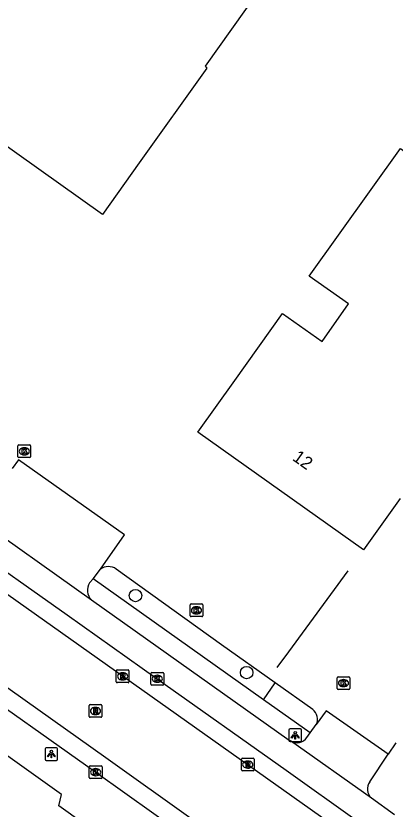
# Model space of a CAD drawing. Extents: x 157692 to 159670, y 381454 to 383289.
# Drawn here: x 158879.9 to 158909.8, y 382583.4 to 382646 of the extents above; entities that cross this region are included whole.
import ezdxf

# ---------------------------------------------------------------- set-up
doc = ezdxf.new("R2010")
doc.units = 0
for name, color, linetype in [('IMGEO_Boom', 7, 'Continuous'), ('IMGEO_Groenvoorziening', 7, 'Continuous'), ('IMGEO_Hek', 7, 'Continuous'), ('IMGEO_Kolk', 7, 'Continuous'), ('IMGEO_Lichtpunt', 7, 'Continuous'), ('IMGEO_Pand', 7, 'Continuous'), ('IMGEO_Pand_nummerreeks', 7, 'Continuous'), ('IMGEO_Parkeervlak_open', 7, 'Continuous'), ('IMGEO_Rijbaan_lokaal_gesloten', 7, 'Continuous'), ('IMGEO_Rijbaan_lokaal_open', 7, 'Continuous'), ('IMGEO_Rioolput', 7, 'Continuous'), ('IMGEO_Verkeerseiland_open', 7, 'Continuous'), ('IMGEO_Voetpad_halfverhard', 7, 'Continuous'), ('IMGEO_Voetpad_open', 7, 'Continuous')]:
    doc.layers.add(name, color=color, linetype=linetype)

msp = doc.modelspace()

# ---------------------------------------------------------------- linework, layer by layer
at = {"layer": 'IMGEO_Boom'}
for centre in [(158889.35, 382600.284), (158898.11, 382594.21)]:
    msp.add_circle(centre, 0.489, dxfattribs=at)
at = {"layer": 'IMGEO_Groenvoorziening'}
msp.add_lwpolyline([(158903.319, 382591.312), (158900.369, 382593.403)], dxfattribs=at)
msp.add_arc((158902.659, 382590.526), 1.027, 335.91784, 49.97414, dxfattribs=at)
at = {"layer": 'IMGEO_Hek'}
for points in [[(158901.423, 382595.855), (158906.114, 382602.237)], [(158900.518, 382594.623), (158901.423, 382595.855)]]:
    msp.add_lwpolyline(points, dxfattribs=at)
at = {"layer": 'IMGEO_Kolk'}
for p, q in [((158880.088, 382611.242), (158880.088, 382612.094)), ((158880.163, 382612.168), (158881.015, 382612.168)), ((158881.089, 382612.094), (158881.089, 382611.242)), ((158880.576, 382611.948), (158880.601, 382611.948)), ((158881.015, 382611.168), (158880.163, 382611.168)), ((158880.599, 382611.388), (158880.574, 382611.388)), ((158893.727, 382599.624), (158894.579, 382599.624)), ((158893.652, 382598.698), (158893.652, 382599.55)), ((158894.14, 382599.404), (158894.165, 382599.404)), ((158894.653, 382599.55), (158894.653, 382598.698)), ((158894.579, 382598.624), (158893.727, 382598.624)), ((158894.163, 382598.844), (158894.138, 382598.844)), ((158890.571, 382593.297), (158890.571, 382594.149)), ((158890.646, 382594.223), (158891.498, 382594.223)), ((158891.059, 382594.003), (158891.084, 382594.003)), ((158891.572, 382594.149), (158891.572, 382593.297)), ((158891.082, 382593.443), (158891.057, 382593.443)), ((158905.235, 382592.956), (158905.235, 382593.808)), ((158905.31, 382593.882), (158906.162, 382593.882)), ((158905.723, 382593.662), (158905.748, 382593.662)), ((158906.236, 382593.808), (158906.236, 382592.956)), ((158891.498, 382593.223), (158890.646, 382593.223)), ((158906.162, 382592.882), (158905.31, 382592.882)), ((158905.746, 382593.102), (158905.721, 382593.102)), ((158885.713, 382585.934), (158885.713, 382586.786)), ((158885.788, 382586.86), (158886.64, 382586.86)), ((158886.201, 382586.64), (158886.226, 382586.64)), ((158886.714, 382586.786), (158886.714, 382585.934)), ((158886.64, 382585.86), (158885.788, 382585.86)), ((158886.224, 382586.08), (158886.199, 382586.08))]:
    msp.add_line(p, q, dxfattribs=at)
for points in [[(158880.088, 382611.242), (158880.088, 382612.094)], [(158880.163, 382612.168), (158881.015, 382612.168)], [(158881.089, 382612.094), (158881.089, 382611.242)], [(158880.409, 382611.868), (158880.532, 382611.868), (158880.532, 382611.717), (158880.662, 382611.868), (158880.826, 382611.868), (158880.68, 382611.717), (158880.833, 382611.468), (158880.681, 382611.468), (158880.596, 382611.632), (158880.532, 382611.565), (158880.532, 382611.468), (158880.409, 382611.468), (158880.409, 382611.868)], [(158881.015, 382611.168), (158880.163, 382611.168)], [(158893.727, 382599.624), (158894.579, 382599.624)], [(158893.652, 382598.698), (158893.652, 382599.55)], [(158893.973, 382599.324), (158894.096, 382599.324), (158894.096, 382599.173), (158894.226, 382599.324), (158894.39, 382599.324), (158894.244, 382599.173), (158894.397, 382598.924), (158894.245, 382598.924), (158894.16, 382599.088), (158894.096, 382599.021), (158894.096, 382598.924), (158893.973, 382598.924), (158893.973, 382599.324)], [(158894.653, 382599.55), (158894.653, 382598.698)], [(158894.579, 382598.624), (158893.727, 382598.624)], [(158890.571, 382593.297), (158890.571, 382594.149)], [(158890.646, 382594.223), (158891.498, 382594.223)], [(158891.572, 382594.149), (158891.572, 382593.297)], [(158890.892, 382593.923), (158891.015, 382593.923), (158891.015, 382593.772), (158891.145, 382593.923), (158891.309, 382593.923), (158891.163, 382593.772), (158891.316, 382593.523), (158891.164, 382593.523), (158891.079, 382593.687), (158891.015, 382593.62), (158891.015, 382593.523), (158890.892, 382593.523), (158890.892, 382593.923)], [(158905.235, 382592.956), (158905.235, 382593.808)], [(158905.31, 382593.882), (158906.162, 382593.882)], [(158905.556, 382593.582), (158905.679, 382593.582), (158905.679, 382593.431), (158905.809, 382593.582), (158905.973, 382593.582), (158905.827, 382593.431), (158905.98, 382593.182), (158905.828, 382593.182), (158905.743, 382593.346), (158905.679, 382593.279), (158905.679, 382593.182), (158905.556, 382593.182), (158905.556, 382593.582)], [(158906.236, 382593.808), (158906.236, 382592.956)], [(158891.498, 382593.223), (158890.646, 382593.223)], [(158906.162, 382592.882), (158905.31, 382592.882)], [(158885.713, 382585.934), (158885.713, 382586.786)], [(158885.788, 382586.86), (158886.64, 382586.86)], [(158886.034, 382586.56), (158886.157, 382586.56), (158886.157, 382586.409), (158886.287, 382586.56), (158886.451, 382586.56), (158886.305, 382586.409), (158886.458, 382586.16), (158886.306, 382586.16), (158886.221, 382586.324), (158886.157, 382586.257), (158886.157, 382586.16), (158886.034, 382586.16), (158886.034, 382586.56)], [(158886.714, 382586.786), (158886.714, 382585.934)], [(158886.64, 382585.86), (158885.788, 382585.86)]]:
    msp.add_lwpolyline(points, dxfattribs=at)
for centre, start, end in [((158880.165, 382612.092), 91.55205, 178.44795), ((158880.165, 382612.092), 91.55205, 178.44795), ((158881.013, 382612.092), 1.55205, 88.44795), ((158881.013, 382612.092), 1.55205, 88.44795), ((158880.165, 382611.244), 181.55205, 268.44795), ((158880.165, 382611.244), 181.55205, 268.44795), ((158881.013, 382611.244), 271.55205, 358.44795), ((158881.013, 382611.244), 271.55205, 358.44795), ((158893.729, 382599.548), 91.55205, 178.44795), ((158893.729, 382599.548), 91.55205, 178.44795), ((158894.577, 382599.548), 1.55205, 88.44795), ((158894.577, 382599.548), 1.55205, 88.44795), ((158893.729, 382598.7), 181.55205, 268.44795), ((158893.729, 382598.7), 181.55205, 268.44795), ((158894.577, 382598.7), 271.55205, 358.44795), ((158894.577, 382598.7), 271.55205, 358.44795), ((158890.648, 382594.147), 91.55205, 178.44795), ((158890.648, 382594.147), 91.55205, 178.44795), ((158891.496, 382594.147), 1.55205, 88.44795), ((158891.496, 382594.147), 1.55205, 88.44795), ((158905.312, 382593.806), 91.55205, 178.44795), ((158905.312, 382593.806), 91.55205, 178.44795), ((158906.16, 382593.806), 1.55205, 88.44795), ((158906.16, 382593.806), 1.55205, 88.44795), ((158890.648, 382593.299), 181.55205, 268.44795), ((158890.648, 382593.299), 181.55205, 268.44795), ((158891.496, 382593.299), 271.55205, 358.44795), ((158891.496, 382593.299), 271.55205, 358.44795), ((158905.312, 382592.958), 181.55205, 268.44795), ((158905.312, 382592.958), 181.55205, 268.44795), ((158906.16, 382592.958), 271.55205, 358.44795), ((158906.16, 382592.958), 271.55205, 358.44795), ((158885.79, 382586.784), 91.55205, 178.44795), ((158885.79, 382586.784), 91.55205, 178.44795), ((158886.638, 382586.784), 1.55205, 88.44795), ((158886.638, 382586.784), 1.55205, 88.44795), ((158885.79, 382585.936), 181.55205, 268.44795), ((158885.79, 382585.936), 181.55205, 268.44795), ((158886.638, 382585.936), 271.55205, 358.44795), ((158886.638, 382585.936), 271.55205, 358.44795)]:
    msp.add_arc(centre, 0.0765, start, end, dxfattribs=at)
for centre, major_axis, ratio, start_param, end_param in [((158880.575, 382611.668), (-0.387, 0.002), 0.722429, 4.712389, 7.853982), ((158880.6, 382611.668), (-0.39, 0.002), 0.717154, 1.570796, 4.712389), ((158894.139, 382599.124), (-0.387, 0.002), 0.722429, 4.712389, 7.853982), ((158894.164, 382599.124), (-0.39, 0.002), 0.717154, 1.570796, 4.712389), ((158891.058, 382593.723), (-0.387, 0.002), 0.722429, 4.712389, 7.853982), ((158891.083, 382593.723), (-0.39, 0.002), 0.717154, 1.570796, 4.712389), ((158905.722, 382593.382), (-0.387, 0.002), 0.722429, 4.712389, 7.853982), ((158905.747, 382593.382), (-0.39, 0.002), 0.717154, 1.570796, 4.712389), ((158886.2, 382586.36), (-0.387, 0.002), 0.722429, 4.712389, 7.853982), ((158886.225, 382586.36), (-0.39, 0.002), 0.717154, 1.570796, 4.712389)]:
    msp.add_ellipse(centre, major_axis=major_axis, ratio=ratio, start_param=start_param, end_param=end_param, dxfattribs=at)
at = {"layer": 'IMGEO_Lichtpunt'}
for p, q in [((158901.439, 382589.675), (158901.439, 382588.868)), ((158901.439, 382589.675), (158901.439, 382588.868)), ((158902.341, 382589.77), (158901.533, 382589.77)), ((158902.341, 382589.77), (158901.533, 382589.77)), ((158902.435, 382588.868), (158902.435, 382589.675)), ((158902.435, 382588.868), (158902.435, 382589.675)), ((158901.533, 382588.774), (158902.341, 382588.774)), ((158901.533, 382588.774), (158902.341, 382588.774)), ((158882.222, 382588.185), (158882.222, 382587.378)), ((158882.222, 382588.185), (158882.222, 382587.378)), ((158883.124, 382588.28), (158882.316, 382588.28)), ((158883.124, 382588.28), (158882.316, 382588.28)), ((158883.218, 382587.378), (158883.218, 382588.185)), ((158883.218, 382587.378), (158883.218, 382588.185)), ((158882.316, 382587.284), (158883.124, 382587.284)), ((158882.316, 382587.284), (158883.124, 382587.284))]:
    msp.add_line(p, q, dxfattribs=at)
for points in [[(158901.813, 382589.339), (158901.852, 382589.311), (158901.664, 382589.049), (158901.626, 382589.076), (158901.813, 382589.339)], [(158901.915, 382589.291), (158901.962, 382589.291), (158901.962, 382588.969), (158901.915, 382588.969), (158901.915, 382589.291)], [(158902.025, 382589.311), (158902.063, 382589.338), (158902.25, 382589.076), (158902.211, 382589.048), (158902.025, 382589.311)], [(158882.596, 382587.849), (158882.635, 382587.821), (158882.447, 382587.559), (158882.409, 382587.586), (158882.596, 382587.849)], [(158882.698, 382587.801), (158882.745, 382587.801), (158882.745, 382587.479), (158882.698, 382587.479), (158882.698, 382587.801)], [(158882.808, 382587.821), (158882.846, 382587.848), (158883.033, 382587.586), (158882.994, 382587.558), (158882.808, 382587.821)]]:
    msp.add_lwpolyline(points, dxfattribs=at)
for centre in [(158901.938, 382589.473), (158882.721, 382587.983)]:
    msp.add_circle(centre, 0.0994, dxfattribs=at)
for centre, start, end in [((158901.533, 382589.675), 90, 180), ((158901.533, 382589.675), 90, 180), ((158902.341, 382589.675), 0, 90), ((158902.341, 382589.675), 0, 90), ((158901.533, 382588.868), 180, 270), ((158901.533, 382588.868), 180, 270), ((158902.341, 382588.868), 270, 0), ((158902.341, 382588.868), 270, 360), ((158882.316, 382588.185), 90, 180), ((158882.316, 382588.185), 90, 180), ((158883.124, 382588.185), 0, 90), ((158883.124, 382588.185), 0, 90), ((158882.316, 382587.378), 180, 270), ((158882.316, 382587.378), 180, 270), ((158883.124, 382587.378), 270, 0), ((158883.124, 382587.378), 270, 360)]:
    msp.add_arc(centre, 0.0946, start, end, dxfattribs=at)
at = {"layer": 'IMGEO_Pand'}
for points in [[(158851.295, 382635.885), (158815.94, 382661.097), (158818.842, 382665.17), (158848.797, 382707.217), (158850.287, 382706.155), (158881.605, 382750), (158886.758, 382757.214), (158896.862, 382750), (158900.058, 382747.718), (158899.895, 382747.468), (158935.872, 382721.831), (158918.268, 382697.089), (158928.688, 382689.687), (158894.831, 382642.033)], [(158910.197, 382607.945), (158907.304, 382603.887), (158894.268, 382613.182), (158897.176, 382617.25), (158900.947, 382622.526), (158904.055, 382620.329), (158906.147, 382623.29), (158903.048, 382625.481), (158910.236, 382635.538), (158913.129, 382633.467), (158917.66, 382639.799), (158911.394, 382644.283), (158919.925, 382656.315), (158923.507, 382653.776), (158924.526, 382653.053), (158924.633, 382653.204)], [(158894.831, 382642.033), (158894.974, 382641.894), (158889.641, 382634.407), (158886.74, 382630.334), (158869.942, 382642.308), (158870.056, 382642.479), (158867.76, 382644.118), (158867.629, 382643.941), (158866.08, 382645.03), (158864.475, 382642.759), (158864.57, 382642.704), (158860.865, 382637.488)]]:
    msp.add_lwpolyline(points, dxfattribs=at)
at = {"layer": 'IMGEO_Parkeervlak_open'}
msp.add_lwpolyline([(158909.75, 382582.997), (158907.946, 382584.304)], dxfattribs=at)
at = {"layer": 'IMGEO_Rijbaan_lokaal_gesloten'}
for points in [[(158859.78, 382615.893), (158874.33, 382605.57), (158875.774, 382604.548), (158883.958, 382598.757), (158891.071, 382593.723), (158901.219, 382586.503), (158906.81, 382582.525), (158915.236, 382576.539), (158924.73, 382569.794), (158941.367, 382557.941), (158948.158, 382553.099), (158954.148, 382548.827), (158959.843, 382544.766), (158974.147, 382534.627), (158992.367, 382521.662), (159000, 382516.238), (159005.544, 382512.298), (159007.749, 382510.731)], [(159006.936, 382509.591), (159004.733, 382511.157), (158999.189, 382515.097), (158991.556, 382520.521), (158973.336, 382533.486), (158959.032, 382543.625), (158953.336, 382547.687), (158947.181, 382552.076), (158940.554, 382556.801), (158923.918, 382568.653), (158914.659, 382575.232), (158905.999, 382581.384), (158858.97, 382614.751)], [(158876.261, 382595.131), (158887.025, 382587.502), (158893.884, 382582.599)], [(158875.448, 382593.992), (158886.213, 382586.361), (158893.071, 382581.459)]]:
    msp.add_lwpolyline(points, dxfattribs=at)
at = {"layer": 'IMGEO_Rijbaan_lokaal_open'}
for points in [[(158886.581, 382602.363), (158888.489, 382605.069), (158880.139, 382610.995), (158879.636, 382610.297)], [(158876.102, 382606.882), (158885.89, 382599.949)], [(158886.009, 382601.617), (158886.581, 382602.363)], [(158885.735, 382601.29), (158886.009, 382601.617)], [(158909.272, 382587.775), (158904.386, 382591.188), (158903.596, 382590.107)], [(158903.116, 382589.449), (158903.596, 382590.107)], [(158902.862, 382589.101), (158903.116, 382589.449)], [(158907.946, 382584.304), (158901.553, 382588.825)], [(158907.819, 382585.598), (158909.272, 382587.775)]]:
    msp.add_lwpolyline(points, dxfattribs=at)
for centre, radius, start, end in [((158886.589, 382600.709), 1.033, 145.77549, 227.4111), ((158902.065, 382589.639), 0.962, 237.83268, 325.97993), ((158908.567, 382585.018), 0.946, 142.20521, 229.00551)]:
    msp.add_arc(centre, radius, start, end, dxfattribs=at)
at = {"layer": 'IMGEO_Rioolput'}
for p, q in [((158887.836, 382593.491), (158887.836, 382594.343)), ((158887.911, 382594.417), (158888.763, 382594.417)), ((158888.324, 382594.197), (158888.349, 382594.197)), ((158888.837, 382594.343), (158888.837, 382593.491)), ((158888.763, 382593.417), (158887.911, 382593.417)), ((158888.347, 382593.637), (158888.322, 382593.637)), ((158885.694, 382590.759), (158885.694, 382591.611)), ((158885.769, 382591.685), (158886.621, 382591.685)), ((158886.182, 382591.465), (158886.207, 382591.465)), ((158886.695, 382591.611), (158886.695, 382590.759)), ((158886.205, 382590.905), (158886.18, 382590.905)), ((158886.621, 382590.685), (158885.769, 382590.685)), ((158897.695, 382586.53), (158897.695, 382587.382)), ((158897.77, 382587.456), (158898.622, 382587.456)), ((158898.183, 382587.236), (158898.208, 382587.236)), ((158898.696, 382587.382), (158898.696, 382586.53)), ((158898.622, 382586.456), (158897.77, 382586.456)), ((158898.206, 382586.676), (158898.181, 382586.676))]:
    msp.add_line(p, q, dxfattribs=at)
for points in [[(158887.836, 382593.491), (158887.836, 382594.343)], [(158887.911, 382594.417), (158888.763, 382594.417)], [(158888.425, 382594.115), (158888.173, 382594.117), (158888.173, 382593.717)], [(158888.351, 382594.036), (158888.297, 382594.036), (158888.297, 382593.955)], [(158888.297, 382593.955), (158888.349, 382593.955)], [(158888.837, 382594.343), (158888.837, 382593.491)], [(158888.763, 382593.417), (158887.911, 382593.417)], [(158888.173, 382593.717), (158888.297, 382593.717), (158888.297, 382593.879), (158888.308, 382593.879)], [(158888.355, 382593.85), (158888.426, 382593.717), (158888.566, 382593.717), (158888.501, 382593.843)], [(158885.694, 382590.759), (158885.694, 382591.611)], [(158885.769, 382591.685), (158886.621, 382591.685)], [(158886.695, 382591.611), (158886.695, 382590.759)], [(158886.283, 382591.383), (158886.031, 382591.385), (158886.031, 382590.985)], [(158886.031, 382590.985), (158886.155, 382590.985), (158886.155, 382591.147), (158886.166, 382591.147)], [(158886.209, 382591.304), (158886.155, 382591.304), (158886.155, 382591.223)], [(158886.155, 382591.223), (158886.207, 382591.223)], [(158886.213, 382591.118), (158886.284, 382590.985), (158886.424, 382590.985), (158886.359, 382591.111)], [(158886.621, 382590.685), (158885.769, 382590.685)], [(158897.695, 382586.53), (158897.695, 382587.382)], [(158897.77, 382587.456), (158898.622, 382587.456)], [(158898.284, 382587.154), (158898.032, 382587.156), (158898.032, 382586.756)], [(158898.21, 382587.075), (158898.156, 382587.075), (158898.156, 382586.994)], [(158898.696, 382587.382), (158898.696, 382586.53)], [(158898.622, 382586.456), (158897.77, 382586.456)], [(158898.032, 382586.756), (158898.156, 382586.756), (158898.156, 382586.918), (158898.167, 382586.918)], [(158898.156, 382586.994), (158898.208, 382586.994)], [(158898.214, 382586.889), (158898.285, 382586.756), (158898.425, 382586.756), (158898.36, 382586.882)]]:
    msp.add_lwpolyline(points, dxfattribs=at)
for centre, radius, start, end in [((158887.913, 382594.341), 0.0765, 91.55205, 178.44795), ((158887.913, 382594.341), 0.0765, 91.55205, 178.44795), ((158888.333, 382594.144), 0.19, 274.7715, 282.96867), ((158888.357, 382593.94), 0.0964, 77.00612, 93.18647), ((158888.371, 382593.997), 0.0378, 276.66336, 79.67722), ((158888.424, 382594.005), 0.109, 350.36119, 89.41601), ((158888.422, 382594.005), 0.112, 277.58423, 350.98172), ((158888.761, 382594.341), 0.0765, 1.55205, 88.44795), ((158888.761, 382594.341), 0.0765, 1.55205, 88.44795), ((158887.913, 382593.493), 0.0765, 181.55205, 268.44795), ((158887.913, 382593.493), 0.0765, 181.55205, 268.44795), ((158888.307, 382593.826), 0.0533, 26.02933, 88.69889), ((158888.406, 382593.79), 0.108, 29.51342, 73.79051), ((158888.761, 382593.493), 0.0765, 271.55205, 358.44795), ((158888.761, 382593.493), 0.0765, 271.55205, 358.44795), ((158885.771, 382591.609), 0.0765, 91.55205, 178.44795), ((158885.771, 382591.609), 0.0765, 91.55205, 178.44795), ((158886.619, 382591.609), 0.0765, 1.55205, 88.44795), ((158886.619, 382591.609), 0.0765, 1.55205, 88.44795), ((158886.165, 382591.094), 0.0533, 26.02933, 88.69889), ((158886.191, 382591.412), 0.19, 274.7715, 282.96867), ((158886.215, 382591.208), 0.0964, 77.00612, 93.18647), ((158886.229, 382591.265), 0.0378, 276.66336, 79.67722), ((158886.282, 382591.273), 0.109, 350.36119, 89.41601), ((158886.28, 382591.273), 0.112, 277.58423, 350.98172), ((158886.264, 382591.058), 0.108, 29.51342, 73.79051), ((158885.771, 382590.761), 0.0765, 181.55205, 268.44795), ((158885.771, 382590.761), 0.0765, 181.55205, 268.44795), ((158886.619, 382590.761), 0.0765, 271.55205, 358.44795), ((158886.619, 382590.761), 0.0765, 271.55205, 358.44795), ((158897.772, 382587.38), 0.0765, 91.55205, 178.44795), ((158897.772, 382587.38), 0.0765, 91.55205, 178.44795), ((158898.216, 382586.979), 0.0964, 77.00612, 93.18647), ((158898.23, 382587.036), 0.0378, 276.66336, 79.67722), ((158898.283, 382587.044), 0.109, 350.36119, 89.41601), ((158898.62, 382587.38), 0.0765, 1.55205, 88.44795), ((158898.62, 382587.38), 0.0765, 1.55205, 88.44795), ((158897.772, 382586.532), 0.0765, 181.55205, 268.44795), ((158897.772, 382586.532), 0.0765, 181.55205, 268.44795), ((158898.166, 382586.865), 0.0533, 26.02933, 88.69889), ((158898.192, 382587.183), 0.19, 274.7715, 282.96867), ((158898.281, 382587.044), 0.112, 277.58423, 350.98172), ((158898.265, 382586.829), 0.108, 29.51342, 73.79051), ((158898.62, 382586.532), 0.0765, 271.55205, 358.44795), ((158898.62, 382586.532), 0.0765, 271.55205, 358.44795)]:
    msp.add_arc(centre, radius, start, end, dxfattribs=at)
for centre, major_axis, ratio, start_param, end_param in [((158888.323, 382593.917), (-0.387, 0.002), 0.722429, 4.712389, 7.853982), ((158888.348, 382593.917), (-0.39, 0.002), 0.717154, 1.570796, 4.712389), ((158886.181, 382591.185), (-0.387, 0.002), 0.722429, 4.712389, 7.853982), ((158886.206, 382591.185), (-0.39, 0.002), 0.717154, 1.570796, 4.712389), ((158898.182, 382586.956), (-0.387, 0.002), 0.722429, 4.712389, 7.853982), ((158898.207, 382586.956), (-0.39, 0.002), 0.717154, 1.570796, 4.712389)]:
    msp.add_ellipse(centre, major_axis=major_axis, ratio=ratio, start_param=start_param, end_param=end_param, dxfattribs=at)
at = {"layer": 'IMGEO_Verkeerseiland_open'}
msp.add_lwpolyline([(158909.865, 382588.663), (158909.272, 382587.775)], dxfattribs=at)
at = {"layer": 'IMGEO_Voetpad_halfverhard'}
for points in [[(158900.369, 382593.403), (158896.139, 382596.403), (158887.831, 382602.377)], [(158899.424, 382592.075), (158900.369, 382593.403)]]:
    msp.add_lwpolyline(points, dxfattribs=at)
msp.add_arc((158887.216, 382601.499), 1.072, 54.97913, 126.30424, dxfattribs=at)
at = {"layer": 'IMGEO_Voetpad_open'}
for points in [[(158899.424, 382592.075), (158886.009, 382601.617)], [(158885.89, 382599.949), (158901.467, 382588.886), (158901.553, 382588.825)], [(158903.116, 382589.449), (158899.424, 382592.075)], [(158891.352, 382579.085), (158890.89, 382578.255), (158883.322, 382583.701), (158883.51, 382584.587), (158873.747, 382591.565)]]:
    msp.add_lwpolyline(points, dxfattribs=at)

# ---------------------------------------------------------------- texts
at = {"layer": 'IMGEO_Pand_nummerreeks'}
msp.add_text('12', height=1, rotation=324.51016, dxfattribs=at).set_placement((158901.648, 382611.015))

doc.saveas('drawing.dxf')
